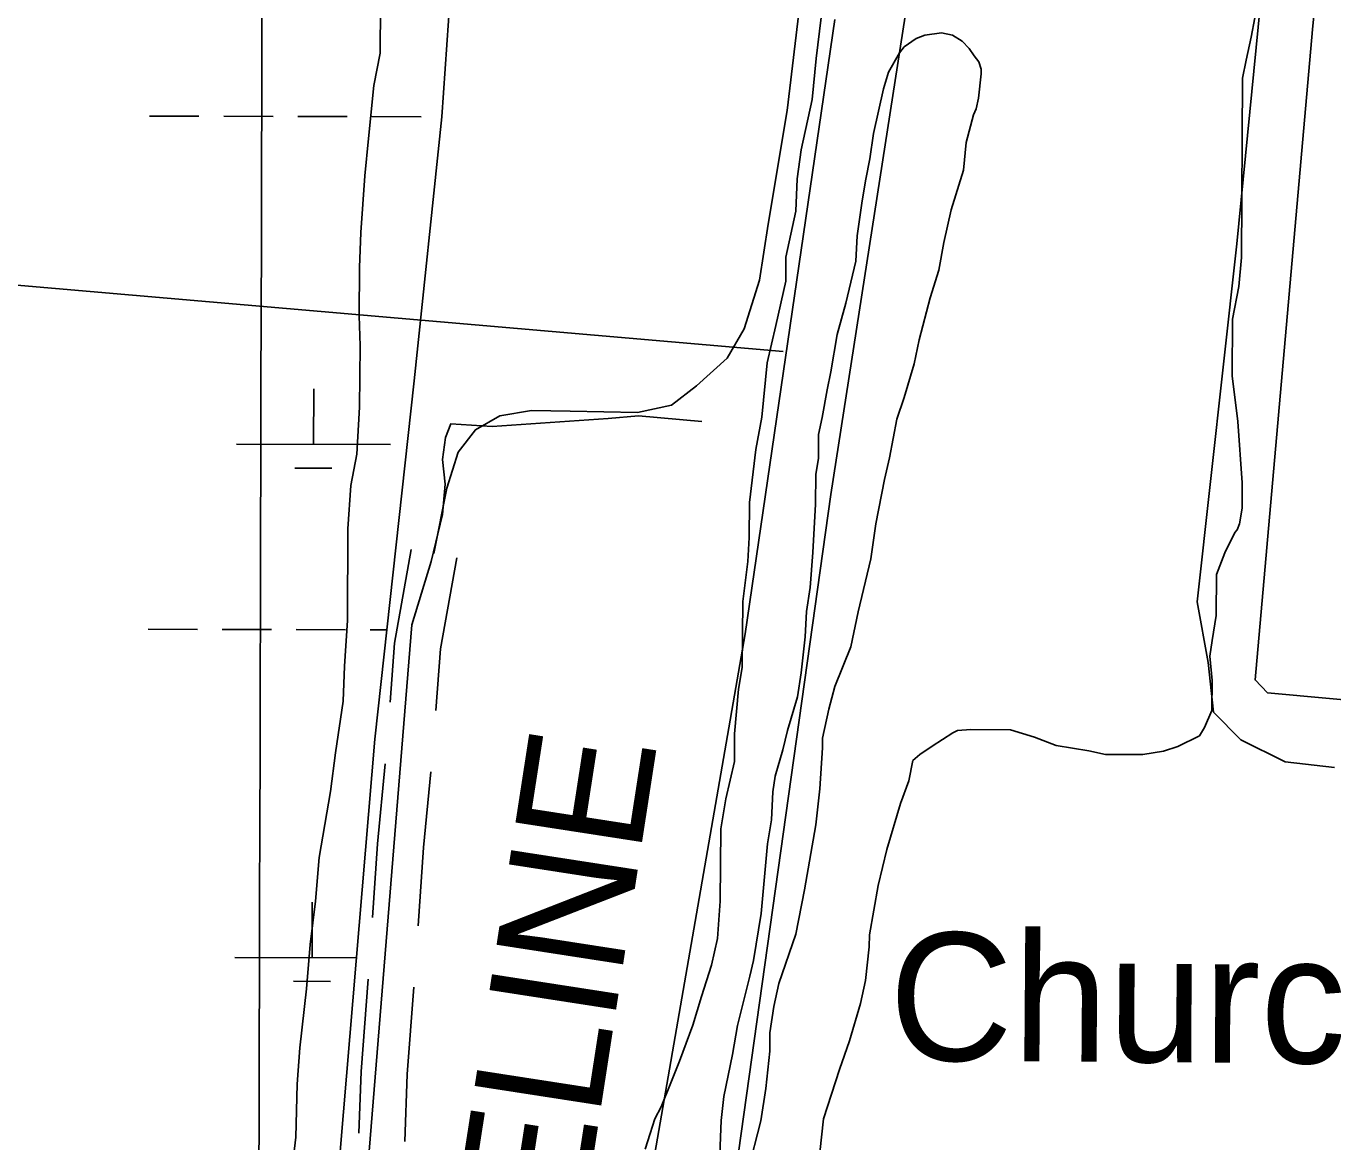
# Model space of a CAD drawing. Extents: x 3172297 to 3210190, y 958463 to 983887.
# Drawn here: x 3186860 to 3187707, y 980029 to 980752 of the extents above; entities that cross this region are included whole.
import ezdxf

# ---------------------------------------------------------------- set-up
doc = ezdxf.new("R2010")
doc.units = 0
for name, color, linetype in [('V-GRID-MAJR', 7, 'Continuous'), ('V-LEVE-TOET', 7, 'Continuous'), ('V-ROAD-CNTR', 7, 'Continuous'), ('V-SITE-OTLN-IDEN', 7, 'Continuous'), ('V-SITE-VEGE', 7, 'Continuous'), ('V-TOPO-SHOR', 7, 'Continuous'), ('V-UTIL-IDEN', 7, 'Continuous'), ('V-UTIL-LINE', 7, 'Continuous'), ('V-WETL-SWMP', 7, 'Continuous')]:
    doc.layers.add(name, color=color, linetype=linetype)

msp = doc.modelspace()

# ---------------------------------------------------------------- linework, layer by layer
at = {"layer": 'V-GRID-MAJR'}
msp.add_spline([(3186968.949, 963893.691), (3186984.815, 969953.976), (3187000.6890000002, 976017.346), (3187016.5640000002, 982080.767), (3187016.572, 982083.799)], degree=3, dxfattribs=at)
at = {"layer": 'V-LEVE-TOET'}
msp.add_lwpolyline([(3187790.001, 980308.1680000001), (3187664.784, 980319.514), (3187656.6350000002, 980327.8960000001), (3187693.753, 980749.438), (3187714.364, 980955.67)], dxfattribs=at)
at = {"layer": 'V-ROAD-CNTR'}
for points in [[(3187124.518, 980409.755), (3187132.794, 980452.253), (3187140.144, 980475.5700000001), (3187151.435, 980489.975), (3187167.219, 980499.109), (3187187.762, 980502.527), (3187212.723, 980502.005), (3187256.4250000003, 980501.096), (3187278.489, 980505.835), (3187294.741, 980518.518), (3187314.492, 980536.334), (3187325.636, 980555.4500000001), (3187335.437, 980586.921), (3187341.0100000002, 980623.13), (3187353.49, 980696.96), (3187360.359, 980754.837), (3187367.714, 980818.6630000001), (3187380.157, 980873.4820000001), (3187388.691, 980941.297), (3187395.069, 981005.307), (3187401.936, 981063.008), (3187409.313, 981130.475), (3187417.98, 981204.862)], [(3187109.7525853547, 980412.3974477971), (3187098.9106792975, 980351.8152714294), (3187096.1430943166, 980313.469547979)], [(3187139.283414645, 980407.112552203), (3187128.719320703, 980348.0827285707), (3187125.838229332, 980308.1643399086)], [(3187092.912424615, 980273.6029286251), (3187087.966710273, 980221.7193085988), (3187084.6957744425, 980173.9538124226)], [(3187122.543221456, 980268.3031427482), (3187117.869289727, 980219.2706914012), (3187114.402694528, 980168.6479802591)], [(3187081.8115124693, 980134.0599334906), (3187077.280980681, 980074.1186491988), (3187075.8021143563, 980034.2600902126)], [(3187111.4961643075, 980128.7555859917), (3187107.239019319, 980072.4313508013), (3187105.625658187, 980028.9478737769)]]:
    msp.add_lwpolyline(points, dxfattribs=at)
at = {"layer": 'V-SITE-VEGE'}
for p, q in [((3187089.8170000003, 980764.4770000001), (3187089.614, 980734.029)), ((3187372.219, 980730.5989999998), (3187375.515, 980757.1240000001)), ((3187656.58, 980756.8249999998), (3187654.1550000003, 980744.3489999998)), ((3187437.1040000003, 980743.442), (3187429.262, 980738.029)), ((3187442.585, 980745.748), (3187437.1040000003, 980743.442)), ((3187453.525, 980747.237), (3187442.585, 980745.748)), ((3187460.541, 980745.6290000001), (3187453.525, 980747.237)), ((3187466.761, 980741.685), (3187460.541, 980745.6290000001)), ((3187654.1550000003, 980744.3489999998), (3187650.936, 980729.536)), ((3187429.262, 980738.0289999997), (3187426.112, 980734.1460000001)), ((3187471.414, 980736.9699999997), (3187466.761, 980741.685)), ((3187474.507, 980732.2660000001), (3187471.414, 980736.9699999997)), ((3187089.614, 980734.029), (3187085.569, 980712.976)), ((3187369.7, 980704.073), (3187372.219, 980730.5989999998)), ((3187426.112, 980734.1460000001), (3187419.004, 980721.7000000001)), ((3187477.603, 980728.3420000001), (3187474.507, 980732.2660000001)), ((3187479.133, 980723.6460000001), (3187477.603, 980728.3420000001)), ((3187650.936, 980729.536), (3187648.515, 980717.8420000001)), ((3187419.004, 980721.7000000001), (3187415.809, 980710.7929999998)), ((3187477.45, 980704.919), (3187479.115, 980720.523)), ((3187479.115, 980720.523), (3187479.133, 980723.6460000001)), ((3187648.515, 980717.8420000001), (3187647.747, 980601.517)), ((3187085.569, 980712.976), (3187082.223, 980678.645)), ((3187415.809, 980710.7929999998), (3187409.372, 980681.949)), ((3187362.4590000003, 980671.328), (3187369.7, 980704.073)), ((3187475.842, 980697.902), (3187477.45, 980704.919)), ((3187469.452, 980676.0849999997), (3187474.251, 980694.0089999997)), ((3187474.251, 980694.0089999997), (3187475.842, 980697.902)), ((3187082.223, 980678.645), (3187079.72, 980654.46)), ((3187409.372, 980681.949), (3187406.923, 980665.569)), ((3187467.771, 980658.139), (3187469.452, 980676.0849999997)), ((3187359.9930000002, 980652.6070000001), (3187362.4590000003, 980671.328)), ((3187406.923, 980665.569), (3187404.492, 980652.312)), ((3187079.72, 980654.46), (3187077.1350000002, 980617.783)), ((3187359.071, 980631.533), (3187359.9930000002, 980652.6070000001)), ((3187404.492, 980652.312), (3187402.059, 980638.275)), ((3187459.794, 980632.4280000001), (3187467.771, 980658.139)), ((3187402.059, 980638.275), (3187398.784, 980615.655)), ((3187352.63, 980601.905), (3187359.071, 980631.533)), ((3187454.969, 980611.381), (3187459.794, 980632.4280000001)), ((3187077.1350000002, 980617.783), (3187076.203, 980595.1460000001)), ((3187398.784, 980615.655), (3187397.895, 980599.265)), ((3187451.7290000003, 980593.444), (3187454.969, 980611.381)), ((3187352.528, 980586.2930000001), (3187352.63, 980601.905)), ((3187397.895, 980599.265), (3187391.468, 980571.981)), ((3187647.747, 980601.517), (3187646.062, 980582.7929999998)), ((3187076.203, 980595.1460000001), (3187075.997, 980563.9179999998)), ((3187446.144, 980575.5239999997), (3187451.7290000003, 980593.444)), ((3187346.091, 980557.449), (3187352.528, 980586.2930000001)), ((3187646.062, 980582.7929999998), (3187642.019, 980561.7390000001)), ((3187438.937, 980548.2469999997), (3187446.144, 980575.5239999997)), ((3187391.468, 980571.981), (3187385.869, 980551.72)), ((3187075.997, 980563.9179999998), (3187076.65, 980544.397)), ((3187340.465, 980533.282), (3187346.091, 980557.449)), ((3187642.019, 980561.7390000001), (3187641.775, 980525.0430000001)), ((3187385.869, 980551.72), (3187381.806, 980527.544)), ((3187076.65, 980544.397), (3187076.3880000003, 980504.579)), ((3187435.711, 980532.6510000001), (3187438.937, 980548.2469999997)), ((3187337.11, 980498.171), (3187340.465, 980533.282)), ((3187429.322, 980510.836), (3187435.711, 980532.6510000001)), ((3187381.806, 980527.544), (3187379.387, 980515.85)), ((3187641.775, 980525.0430000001), (3187645.484, 980495.351)), ((3187379.387, 980515.85), (3187376.145, 980497.9129999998)), ((3187424.544, 980496.8109999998), (3187429.322, 980510.836)), ((3187076.3880000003, 980504.579), (3187074.622, 980474.142)), ((3187333.068, 980477.118), (3187337.11, 980498.171)), ((3187376.145, 980497.9129999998), (3187373.731, 980486.9990000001)), ((3187419.694, 980471.861), (3187424.544, 980496.8109999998)), ((3187645.484, 980495.351), (3187648.343, 980455.5160000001)), ((3187373.731, 980486.9990000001), (3187373.628, 980471.385)), ((3187074.622, 980474.142), (3187070.586, 980453.8709999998)), ((3187328.935, 980442.7930000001), (3187333.068, 980477.118)), ((3187373.628, 980471.385), (3187371.9960000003, 980461.2459999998)), ((3187416.4790000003, 980457.8300000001), (3187419.694, 980471.861)), ((3187371.9960000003, 980461.2459999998), (3187371.869, 980441.728)), ((3187410.822, 980428.98), (3187416.4790000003, 980457.8300000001)), ((3187648.343, 980455.5160000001), (3187648.234, 980439.1189999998)), ((3187070.586, 980453.8709999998), (3187068.839, 980425.774)), ((3187328.789, 980420.153), (3187328.935, 980442.7930000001)), ((3187371.869, 980441.728), (3187370.102, 980410.511)), ((3187648.234, 980439.1189999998), (3187646.6040000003, 980428.9820000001)), ((3187068.839, 980425.774), (3187068.446, 980366.442)), ((3187407.549, 980406.359), (3187410.822, 980428.98)), ((3187643.446, 980423.536), (3187637.114, 980410.306)), ((3187645.017, 980425.088), (3187643.446, 980423.536)), ((3187646.6040000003, 980428.9820000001), (3187645.017, 980425.088)), ((3187327.903, 980404.5449999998), (3187328.789, 980420.153)), ((3187324.609, 980378.802), (3187327.903, 980404.5449999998)), ((3187370.102, 980410.511), (3187368.392, 980387.88)), ((3187399.515, 980372.0599999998), (3187407.549, 980406.359)), ((3187637.114, 980410.306), (3187631.558, 980396.289)), ((3187631.558, 980396.289), (3187631.379, 980369.745)), ((3187368.392, 980387.88), (3187365.9420000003, 980372.283)), ((3187324.327, 980335.861), (3187324.609, 980378.802)), ((3187365.9420000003, 980372.283), (3187365.055, 980355.893)), ((3187394.682, 980349.4500000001), (3187399.515, 980372.0599999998)), ((3187068.446, 980366.442), (3187066.688, 980336.787)), ((3187631.379, 980369.745), (3187628.93, 980353.365)), ((3187365.055, 980355.893), (3187362.559, 980332.486)), ((3187384.362, 980323.7529999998), (3187394.682, 980349.4500000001)), ((3187628.93, 980353.365), (3187627.3000000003, 980343.228)), ((3187066.688, 980336.787), (3187065.759, 980314.15)), ((3187627.3000000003, 980343.228), (3187628.7600000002, 980327.604)), ((3187321.89, 980321.824), (3187324.327, 980335.861)), ((3187362.559, 980332.486), (3187360.114, 980316.888)), ((3187319.356, 980292.956), (3187321.89, 980321.824)), ((3187380.36, 980308.946), (3187384.362, 980323.7529999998)), ((3187628.7600000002, 980327.604), (3187628.629, 980308.0859999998)), ((3187065.759, 980314.15), (3187060.852, 980280.61)), ((3187360.114, 980316.888), (3187353.724, 980295.069)), ((3187376.3340000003, 980290.2359999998), (3187380.36, 980308.946)), ((3187628.629, 980308.0859999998), (3187623.873, 980297.187)), ((3187353.724, 980295.069), (3187350.519, 980282.599)), ((3187463.808, 980295.122), (3187460.6750000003, 980293.582)), ((3187472.401, 980295.845), (3187463.808, 980295.122)), ((3187498.163, 980295.675), (3187472.401, 980295.845)), ((3187513.7460000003, 980290.887), (3187498.163, 980295.675)), ((3187623.873, 980297.187), (3187620.713, 980291.741)), ((3187319.24, 980274.9990000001), (3187319.356, 980292.956)), ((3187376.293, 980283.9869999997), (3187376.3340000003, 980290.2359999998)), ((3187460.6750000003, 980293.582), (3187447.346, 980285.083)), ((3187527.765, 980285.333), (3187513.7460000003, 980290.887)), ((3187620.713, 980291.741), (3187606.615, 980284.809)), ((3187060.852, 980280.61), (3187057.565, 980255.6489999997)), ((3187350.519, 980282.599), (3187345.72, 980265.4550000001)), ((3187374.554, 980257.456), (3187376.293, 980283.9869999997)), ((3187439.502, 980279.6680000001), (3187434.794, 980275.795)), ((3187447.346, 980285.0829999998), (3187439.502, 980279.6680000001)), ((3187548.822, 980282.068), (3187527.765, 980285.333)), ((3187559.736, 980279.654), (3187548.822, 980282.0679999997)), ((3187583.937, 980279.4940000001), (3187559.736, 980279.654)), ((3187597.227, 980281.7490000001), (3187583.937, 980279.4940000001)), ((3187606.615, 980284.809), (3187597.227, 980281.7490000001)), ((3187313.614, 980250.832), (3187319.24, 980274.9990000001)), ((3187434.794, 980275.795), (3187432.363, 980262.539)), ((3187345.72, 980265.4550000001), (3187344.092, 980255.3150000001)), ((3187432.363, 980262.539), (3187426.801, 980247.742)), ((3187057.565, 980255.6489999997), (3187050.253, 980212.758)), ((3187344.092, 980255.3150000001), (3187343.193, 980237.365)), ((3187372.055, 980234.051), (3187374.554, 980257.456)), ((3187310.362, 980231.335), (3187313.614, 980250.832)), ((3187426.801, 980247.742), (3187418.017, 980218.132)), ((3187343.193, 980237.365), (3187340.748, 980221.765)), ((3187310.052, 980184.493), (3187310.362, 980231.335)), ((3187364.752, 980191.9400000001), (3187372.055, 980234.051)), ((3187340.748, 980221.765), (3187336.543, 980176.51)), ((3187050.253, 980212.758), (3187047.724, 980184.6680000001)), ((3187418.017, 980218.132), (3187412.397, 980194.748)), ((3187412.397, 980194.748), (3187406.72, 980162.774)), ((3187047.724, 980184.6680000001), (3187044.416, 980156.581)), ((3187308.332, 980160.3019999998), (3187310.052, 980184.493)), ((3187359.098, 980163.09), (3187364.752, 980191.9400000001)), ((3187336.543, 980176.51), (3187331.659, 980146.096)), ((3187304.3140000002, 980143.153), (3187308.332, 980160.3019999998)), ((3187347.955, 980131.153), (3187359.098, 980163.09)), ((3187406.72, 980162.774), (3187406.669, 980154.9669999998)), ((3187044.416, 980156.581), (3187041.8850000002, 980127.7129999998)), ((3187406.669, 980154.9669999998), (3187404.18, 980133.123)), ((3187297.934, 980122.8960000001), (3187304.3140000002, 980143.153)), ((3187331.659, 980146.096), (3187329.248, 980135.962)), ((3187329.248, 980135.962), (3187321.23, 980104.005)), ((3187041.8850000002, 980127.7129999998), (3187037.728, 980089.483)), ((3187344.733, 980116.34), (3187347.955, 980131.153)), ((3187404.18, 980133.123), (3187400.961, 980118.3099999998)), ((3187292.345, 980104.1950000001), (3187297.934, 980122.8960000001)), ((3187400.961, 980118.3099999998), (3187393.775, 980094.1539999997)), ((3187342.2800000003, 980099.18), (3187344.733, 980116.34)), ((3187283.602, 980080.832), (3187292.345, 980104.1950000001)), ((3187321.23, 980104.005), (3187317.984, 980085.2880000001)), ((3187342.202, 980087.469), (3187342.2800000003, 980099.18)), ((3187393.775, 980094.1539999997), (3187387.4050000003, 980075.46)), ((3187037.728, 980089.483), (3187036.011, 980066.072)), ((3187317.984, 980085.2880000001), (3187312.338, 980057.9990000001)), ((3187339.699, 980063.283), (3187342.202, 980087.469)), ((3187278.044, 980066.813), (3187283.602, 980080.832)), ((3187387.4050000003, 980075.46), (3187377.044, 980043.517)), ((3187036.011, 980066.072), (3187035.004, 980031.7270000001)), ((3187271.6950000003, 980051.2379999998), (3187278.044, 980066.813)), ((3187312.338, 980057.9990000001), (3187310.6750000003, 980042.395)), ((3187336.437, 980042.225), (3187339.699, 980063.283)), ((3187267.741, 980043.46), (3187271.6950000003, 980051.2379999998)), ((3187264.556, 980034.113), (3187267.741, 980043.46)), ((3187310.6750000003, 980042.395), (3187309.747, 980020.541)), ((3187327.626, 980008.712), (3187336.437, 980042.225)), ((3187377.044, 980043.517), (3187374.556, 980021.6730000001)), ((3187261.365, 980023.9859999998), (3187264.556, 980034.113)), ((3187035.004, 980031.7270000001), (3187032.5160000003, 980009.883))]:
    msp.add_line(p, q, dxfattribs=at)
at = {"layer": 'V-TOPO-SHOR'}
for points in [[(3187724.375219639, 981049.5607615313), (3187674.027670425, 980906.8433493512), (3187644.726597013, 980610.518853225), (3187619.1554844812, 980378.4639901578), (3187626.2004088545, 980339.1650478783), (3187629.69196698, 980307.0169867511), (3187647.5029468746, 980289.1177095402), (3187676.035833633, 980274.7629688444), (3187708.1662352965, 980271.112475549)], [(3187384.3993244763, 980755.7899646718), (3187326.2783980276, 980357.7618736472), (3187250.205215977, 979920.4966484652), (3187241.1143016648, 979854.454747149), (3187257.09120518, 979816.9192433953), (3187267.751303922, 979795.466599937)], [(3187350.8353453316, 980540.7173406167), (3186629.6382572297, 980603.2083834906), (3186469.012738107, 980632.1739270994), (3186319.07380692, 980650.3999043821), (3186036.9892649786, 980661.8105303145)], [(3187151.515772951, 978279.8443223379), (3186973.035125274, 978308.8540146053), (3186949.8499473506, 978319.624484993), (3186944.5243128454, 978332.1363195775), (3186937.4484844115, 978358.9366718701), (3186939.278145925, 978376.7873855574), (3186961.3091368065, 978621.3496683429), (3186974.205064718, 978782.0149212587), (3186994.574158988, 979076.5759788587), (3187027.3888648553, 979349.679978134), (3187051.2274429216, 979603.1654103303), (3187082.618654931, 980022.6858786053), (3187110.244587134, 980363.652610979), (3187122.844719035, 980404.6885025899), (3187130.0618231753, 980435.024561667), (3187131.8958995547, 980454.6607882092), (3187130.150120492, 980470.7348187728), (3187131.9709522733, 980485.0145067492), (3187135.5640523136, 980493.9332412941), (3187162.342330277, 980492.0815054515), (3187237.347114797, 980497.2526196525), (3187256.992171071, 980498.9895689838), (3187298.0501370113, 980495.3170013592)]]:
    msp.add_lwpolyline(points, dxfattribs=at)
at = {"layer": 'V-UTIL-LINE'}
msp.add_lwpolyline([(3187635.262, 982082.2700000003), (3187381.813, 980448.0980000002), (3187210.375, 979229.6460000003), (3187191.674, 977791.7560000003), (3187172.991, 976976.0270000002), (3187150.431, 974766.1690000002), (3187135.8370000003, 973665.6670000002), (3187111.286, 971559.6250000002)], dxfattribs=at)
at = {"layer": 'V-WETL-SWMP'}
for p, q in [((3187155.692175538, 981070.6564877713), (3187129.636238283, 980692.6502853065)), ((3186940.28975524, 980693.2582356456), (3186972.2867301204, 980693.1791161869)), ((3186988.2852175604, 980693.1395564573), (3187020.282192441, 980693.0604369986)), ((3187036.280679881, 980693.0208772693), (3187068.2776547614, 980692.9417578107)), ((3187084.2761422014, 980692.9021980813), (3187116.2731170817, 980692.8230786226)), ((3187129.636238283, 980692.6502853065), (3187111.781289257, 980521.6946375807)), ((3187046.501762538, 980480.5106480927), (3187046.607066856, 980516.4902300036)), ((3187111.781289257, 980521.6946375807), (3187086.3430343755, 980289.4477427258)), ((3186996.5064892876, 980480.6342722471), (3187096.4970357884, 980480.3870239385)), ((3187034.4577594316, 980465.1180698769), (3187058.4554905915, 980465.0587302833)), ((3186939.316640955, 980360.7719186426), (3186971.3136158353, 980360.6927991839)), ((3186987.312103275, 980360.6532394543), (3187019.3090781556, 980360.5741199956)), ((3187035.3075655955, 980360.5345602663), (3187067.304540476, 980360.4554408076)), ((3187083.3030279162, 980360.4158810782), (3187094.1133238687, 980360.3891502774)), ((3187086.3430343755, 980289.4477427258), (3187066.0071717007, 980048.023870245)), ((3187045.5286482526, 980148.0243310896), (3187045.6339525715, 980184.0039130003)), ((3186995.5333750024, 980148.1479552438), (3187074.424494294, 980147.9528798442)), ((3187033.4846451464, 980132.6317528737), (3187057.482376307, 980132.57241328)), ((3187066.0071717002, 980048.023870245), (3187041.0231311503, 979764.2334401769))]:
    msp.add_line(p, q, dxfattribs=at)

# ---------------------------------------------------------------- texts
at = {"layer": 'V-SITE-OTLN-IDEN'}
msp.add_text('Church', height=82.99983200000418, rotation=359.5937500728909, dxfattribs=at).set_placement((3187419.261124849, 980081.4657255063))
at = {"layer": 'V-UTIL-IDEN'}
msp.add_text('PIPELINE', height=82.99983200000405, rotation=81.19835835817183, dxfattribs=at).set_placement((3187192.8714341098, 979793.2147030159))

doc.saveas('drawing.dxf')
